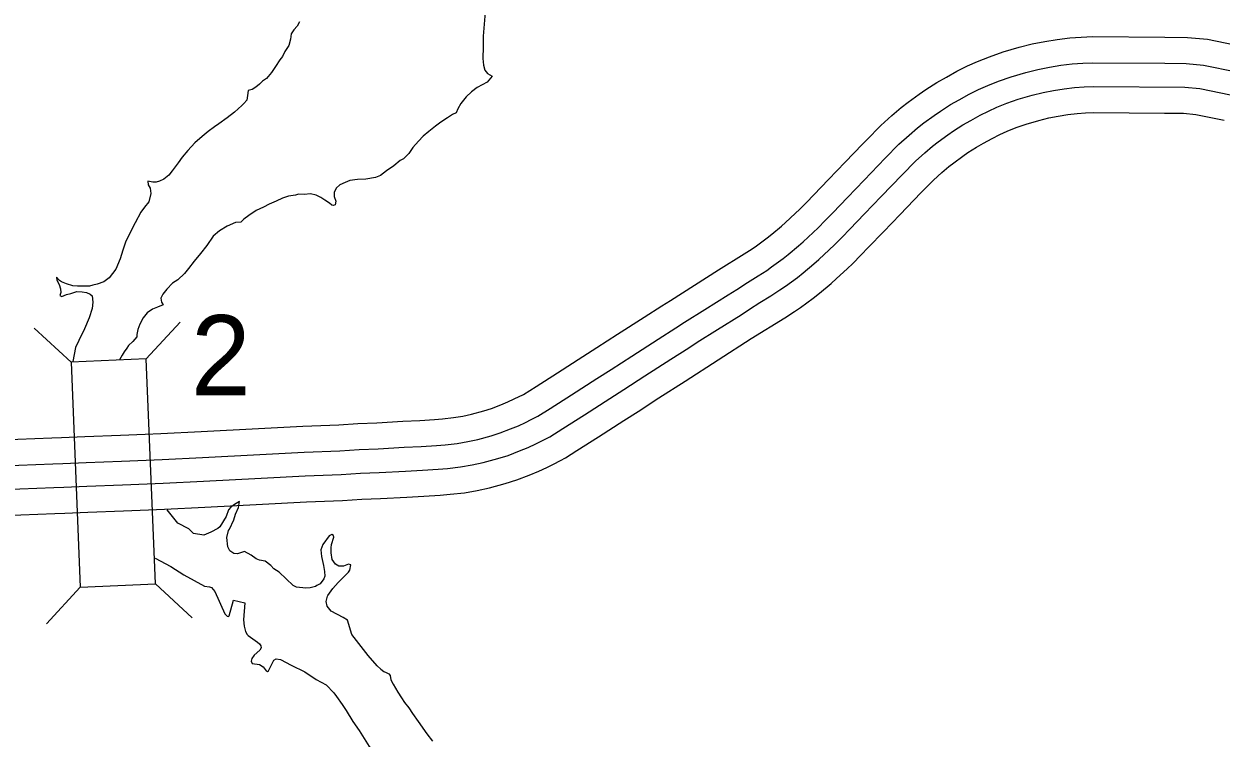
# Model space of a CAD drawing. Extents: x -939622 to -934245, y 1383184 to 1385301.
# Drawn here: x -936268 to -936249.07, y 1385010.68 to 1385021.99 of the extents above; entities that cross this region are included whole.
import ezdxf

# ---------------------------------------------------------------- set-up
doc = ezdxf.new("R2010")
doc.units = 0
for name, color, linetype in [('15', 7, 'Continuous'), ('20', 7, 'Continuous'), ('9', 7, 'Continuous')]:
    doc.layers.add(name, color=color, linetype=linetype)

msp = doc.modelspace()

# ---------------------------------------------------------------- linework, layer by layer
at = {"layer": '15'}
for points in [[(-936254.68, 1385020.15), (-936254.452, 1385020.381), (-936254.278, 1385020.54), (-936254.13, 1385020.665), (-936254.019, 1385020.751), (-936253.849, 1385020.875), (-936253.739, 1385020.951), (-936253.565, 1385021.063), (-936253.417, 1385021.148), (-936253.249, 1385021.241), (-936253.083, 1385021.323), (-936252.924, 1385021.394), (-936252.736, 1385021.47), (-936252.52, 1385021.546), (-936252.267, 1385021.619), (-936252.06, 1385021.671), (-936251.858, 1385021.711), (-936251.664, 1385021.742), (-936251.466, 1385021.767), (-936251.284, 1385021.78), (-936251.107, 1385021.788)], [(-936251.107, 1385021.788), (-936249.96, 1385021.778), (-936249.605, 1385021.776), (-936249.288, 1385021.745), (-936248.727, 1385021.629)], [(-936254.385, 1385019.862), (-936254.166, 1385020.084), (-936254.006, 1385020.23), (-936253.871, 1385020.344), (-936253.771, 1385020.421), (-936253.611, 1385020.539), (-936253.511, 1385020.607), (-936253.35, 1385020.711), (-936253.214, 1385020.789), (-936253.058, 1385020.875), (-936252.908, 1385020.95), (-936252.763, 1385021.015), (-936252.59, 1385021.084), (-936252.394, 1385021.153), (-936252.16, 1385021.221), (-936251.969, 1385021.269), (-936251.786, 1385021.305), (-936251.606, 1385021.333), (-936251.426, 1385021.356), (-936251.26, 1385021.368), (-936251.103, 1385021.375)], [(-936251.103, 1385021.375), (-936249.963, 1385021.366), (-936249.626, 1385021.364), (-936249.35, 1385021.337), (-936248.829, 1385021.229)], [(-936254.116, 1385019.601), (-936253.906, 1385019.814), (-936253.759, 1385019.948), (-936253.636, 1385020.052), (-936253.546, 1385020.121), (-936253.394, 1385020.233), (-936253.303, 1385020.295), (-936253.155, 1385020.391), (-936253.03, 1385020.462), (-936252.884, 1385020.543), (-936252.748, 1385020.61), (-936252.616, 1385020.669), (-936252.458, 1385020.733), (-936252.28, 1385020.796), (-936252.062, 1385020.859), (-936251.887, 1385020.903), (-936251.72, 1385020.936), (-936251.554, 1385020.962), (-936251.389, 1385020.983), (-936251.239, 1385020.994), (-936251.087, 1385021)], [(-936251.087, 1385021), (-936249.646, 1385020.989), (-936249.407, 1385020.966), (-936248.923, 1385020.865)], [(-936253.82, 1385019.313), (-936253.62, 1385019.516), (-936253.487, 1385019.638), (-936253.377, 1385019.731), (-936253.298, 1385019.792), (-936253.155, 1385019.896), (-936253.075, 1385019.951), (-936252.94, 1385020.038), (-936252.828, 1385020.103), (-936252.693, 1385020.177), (-936252.572, 1385020.237), (-936252.455, 1385020.29), (-936252.313, 1385020.347), (-936252.154, 1385020.403), (-936251.954, 1385020.461), (-936251.796, 1385020.5), (-936251.648, 1385020.53), (-936251.496, 1385020.554), (-936251.349, 1385020.572), (-936251.215, 1385020.582), (-936251.083, 1385020.587)], [(-936251.083, 1385020.587), (-936249.969, 1385020.578), (-936249.667, 1385020.577), (-936249.469, 1385020.557), (-936249.025, 1385020.465)], [(-936257.021, 1385018.098), (-936256.613, 1385018.349), (-936256.489, 1385018.43), (-936256.421, 1385018.477), (-936256.251, 1385018.602), (-936256.179, 1385018.66), (-936256.025, 1385018.788), (-936255.961, 1385018.845), (-936255.806, 1385018.987), (-936255.735, 1385019.055), (-936255.626, 1385019.164), (-936255.512, 1385019.284), (-936255.279, 1385019.526), (-936255.015, 1385019.801), (-936254.742, 1385020.086), (-936254.68, 1385020.15)], [(-936256.865, 1385017.702), (-936256.732, 1385017.786), (-936256.564, 1385017.895), (-936256.392, 1385018.001), (-936256.258, 1385018.088), (-936256.181, 1385018.142), (-936256, 1385018.275), (-936255.918, 1385018.34), (-936255.755, 1385018.475), (-936255.683, 1385018.54), (-936255.525, 1385018.686), (-936255.446, 1385018.76), (-936255.331, 1385018.876), (-936255.214, 1385018.998), (-936254.981, 1385019.241), (-936254.718, 1385019.516), (-936254.385, 1385019.862)], [(-936256.664, 1385017.385), (-936256.529, 1385017.471), (-936256.364, 1385017.577), (-936256.192, 1385017.684), (-936256.048, 1385017.777), (-936255.962, 1385017.837), (-936255.772, 1385017.977), (-936255.681, 1385018.049), (-936255.51, 1385018.191), (-936255.431, 1385018.262), (-936255.269, 1385018.412), (-936255.184, 1385018.492), (-936255.063, 1385018.614), (-936254.944, 1385018.738), (-936254.71, 1385018.981), (-936254.447, 1385019.256), (-936254.116, 1385019.601)], [(-936256.505, 1385017.007), (-936255.971, 1385017.335), (-936255.817, 1385017.435), (-936255.722, 1385017.502), (-936255.521, 1385017.649), (-936255.421, 1385017.729), (-936255.241, 1385017.879), (-936255.154, 1385017.957), (-936254.987, 1385018.11), (-936254.896, 1385018.197), (-936254.767, 1385018.326), (-936254.646, 1385018.453), (-936254.413, 1385018.696), (-936254.149, 1385018.971), (-936253.82, 1385019.313)], [(-936260.104, 1385016.124), (-936259.902, 1385016.252), (-936259.566, 1385016.466), (-936259.166, 1385016.722), (-936258.943, 1385016.865), (-936258.615, 1385017.078), (-936258.197, 1385017.346), (-936257.915, 1385017.527), (-936257.78, 1385017.613), (-936257.021, 1385018.098)], [(-936259.877, 1385015.779), (-936259.681, 1385015.903), (-936259.344, 1385016.118), (-936258.943, 1385016.374), (-936258.72, 1385016.518), (-936258.391, 1385016.732), (-936257.974, 1385016.999), (-936257.693, 1385017.18), (-936257.558, 1385017.266), (-936257.237, 1385017.47), (-936256.865, 1385017.702)], [(-936259.69, 1385015.454), (-936259.48, 1385015.587), (-936259.142, 1385015.802), (-936258.741, 1385016.059), (-936258.516, 1385016.203), (-936258.187, 1385016.416), (-936257.772, 1385016.683), (-936257.491, 1385016.864), (-936257.356, 1385016.95), (-936257.035, 1385017.154), (-936256.664, 1385017.385)], [(-936259.441, 1385015.123), (-936259.259, 1385015.238), (-936258.92, 1385015.455), (-936258.519, 1385015.711), (-936258.293, 1385015.856), (-936257.964, 1385016.07), (-936257.549, 1385016.336), (-936256.505, 1385017.007)], [(-936263.027, 1385015.645), (-936262.724, 1385015.662), (-936262.425, 1385015.677), (-936262.014, 1385015.699), (-936261.743, 1385015.713), (-936261.511, 1385015.725), (-936261.387, 1385015.737), (-936261.21, 1385015.757), (-936261.065, 1385015.782), (-936260.924, 1385015.812), (-936260.734, 1385015.863), (-936260.609, 1385015.903), (-936260.462, 1385015.96), (-936260.351, 1385016.006), (-936260.25, 1385016.054), (-936260.104, 1385016.124)], [(-936263.007, 1385015.233), (-936262.703, 1385015.25), (-936262.404, 1385015.265), (-936261.992, 1385015.287), (-936261.722, 1385015.301), (-936261.481, 1385015.314), (-936261.344, 1385015.326), (-936261.151, 1385015.349), (-936260.987, 1385015.377), (-936260.827, 1385015.411), (-936260.617, 1385015.467), (-936260.472, 1385015.514), (-936260.309, 1385015.577), (-936260.184, 1385015.629), (-936260.072, 1385015.681), (-936259.982, 1385015.725), (-936259.877, 1385015.779)], [(-936266.087, 1385015.497), (-936265.837, 1385015.508), (-936265.203, 1385015.538), (-936264.297, 1385015.584), (-936263.593, 1385015.622), (-936263.027, 1385015.645)], [(-936270.272, 1385014.936), (-936270.122, 1385015.014), (-936270.01, 1385015.069), (-936269.874, 1385015.127), (-936269.72, 1385015.185), (-936269.547, 1385015.243), (-936269.398, 1385015.285), (-936269.198, 1385015.328), (-936268.971, 1385015.363), (-936268.803, 1385015.383), (-936268.562, 1385015.397), (-936268.102, 1385015.417), (-936267.566, 1385015.437), (-936267.409, 1385015.444)], [(-936267.409, 1385015.444), (-936267.04, 1385015.459), (-936266.476, 1385015.481)], [(-936266.478, 1385015.481), (-936266.087, 1385015.497)], [(-936262.989, 1385014.859), (-936262.683, 1385014.876), (-936262.385, 1385014.89), (-936261.972, 1385014.912), (-936261.702, 1385014.927), (-936261.454, 1385014.94), (-936261.305, 1385014.953), (-936261.098, 1385014.978), (-936260.917, 1385015.008), (-936260.74, 1385015.046), (-936260.511, 1385015.108), (-936260.347, 1385015.16), (-936260.169, 1385015.229), (-936260.031, 1385015.286), (-936259.911, 1385015.343), (-936259.814, 1385015.389), (-936259.69, 1385015.454)], [(-936266.069, 1385015.085), (-936265.818, 1385015.095), (-936265.183, 1385015.126), (-936264.275, 1385015.172), (-936263.573, 1385015.21), (-936263.007, 1385015.233)], [(-936270.08, 1385014.57), (-936269.936, 1385014.646), (-936269.839, 1385014.693), (-936269.719, 1385014.744), (-936269.581, 1385014.797), (-936269.426, 1385014.849), (-936269.299, 1385014.884), (-936269.123, 1385014.923), (-936268.916, 1385014.954), (-936268.767, 1385014.972), (-936268.541, 1385014.985), (-936268.085, 1385015.005), (-936267.549, 1385015.025), (-936267.391, 1385015.031)], [(-936267.391, 1385015.031), (-936267.023, 1385015.047), (-936266.46, 1385015.068)], [(-936266.461, 1385015.068), (-936266.069, 1385015.085)], [(-936262.969, 1385014.447), (-936262.662, 1385014.464), (-936262.364, 1385014.478), (-936261.95, 1385014.5), (-936261.68, 1385014.515), (-936261.424, 1385014.528), (-936261.262, 1385014.543), (-936261.039, 1385014.569), (-936260.839, 1385014.603), (-936260.643, 1385014.645), (-936260.394, 1385014.712), (-936260.21, 1385014.771), (-936260.016, 1385014.846), (-936259.864, 1385014.909), (-936259.734, 1385014.97), (-936259.63, 1385015.02), (-936259.517, 1385015.079), (-936259.441, 1385015.123)], [(-936266.054, 1385014.71), (-936265.802, 1385014.721), (-936265.164, 1385014.751), (-936264.255, 1385014.797), (-936263.555, 1385014.836), (-936262.989, 1385014.859)], [(-936269.905, 1385014.239), (-936269.768, 1385014.311), (-936269.684, 1385014.351), (-936269.578, 1385014.396), (-936269.454, 1385014.444), (-936269.316, 1385014.49), (-936269.208, 1385014.52), (-936269.055, 1385014.554), (-936268.866, 1385014.582), (-936268.733, 1385014.598), (-936268.521, 1385014.611), (-936268.071, 1385014.63), (-936267.534, 1385014.65), (-936267.375, 1385014.657)], [(-936267.375, 1385014.657), (-936267.008, 1385014.672), (-936266.446, 1385014.694)], [(-936266.445, 1385014.694), (-936266.054, 1385014.71)], [(-936266.036, 1385014.298), (-936265.783, 1385014.309), (-936265.144, 1385014.339), (-936264.233, 1385014.385), (-936263.536, 1385014.424), (-936262.969, 1385014.447)], [(-936269.713, 1385013.873), (-936269.582, 1385013.943), (-936269.513, 1385013.976), (-936269.424, 1385014.014), (-936269.316, 1385014.055), (-936269.195, 1385014.095), (-936269.108, 1385014.12), (-936268.98, 1385014.148), (-936268.811, 1385014.173), (-936268.697, 1385014.187), (-936268.5, 1385014.199), (-936268.054, 1385014.218), (-936267.518, 1385014.238), (-936267.358, 1385014.245)], [(-936267.358, 1385014.245), (-936266.992, 1385014.26), (-936266.43, 1385014.282)], [(-936266.428, 1385014.282), (-936266.036, 1385014.298)]]:
    msp.add_lwpolyline(points, dxfattribs=at)
at = {"layer": '20'}
for p, q in [((-936266.071, 1385016.686), (-936265.535, 1385017.268)), ((-936267.258, 1385016.637), (-936267.841, 1385017.174)), ((-936265.926, 1385013.125), (-936265.344, 1385012.588)), ((-936267.113, 1385013.076), (-936267.65, 1385012.494))]:
    msp.add_line(p, q, dxfattribs=at)
msp.add_lwpolyline([(-936267.258, 1385016.637), (-936267.113, 1385013.076), (-936265.926, 1385013.125), (-936266.071, 1385016.686)], close=True, dxfattribs=at)
at = {"layer": '9'}
for points in [[(-936263.648, 1385022.023), (-936263.684, 1385021.954), (-936263.734, 1385021.893), (-936263.776, 1385021.833), (-936263.787, 1385021.749), (-936263.816, 1385021.647), (-936263.876, 1385021.55), (-936263.917, 1385021.475), (-936263.956, 1385021.42), (-936264.024, 1385021.315), (-936264.089, 1385021.221), (-936264.166, 1385021.127), (-936264.232, 1385021.082), (-936264.28, 1385021.036), (-936264.336, 1385020.985), (-936264.396, 1385020.948), (-936264.456, 1385020.933), (-936264.467, 1385020.858), (-936264.482, 1385020.78), (-936264.529, 1385020.731), (-936264.559, 1385020.698), (-936264.675, 1385020.589), (-936264.791, 1385020.501), (-936264.92, 1385020.407), (-936264.991, 1385020.361), (-936265.093, 1385020.285), (-936265.188, 1385020.207), (-936265.304, 1385020.104), (-936265.414, 1385019.983), (-936265.503, 1385019.877), (-936265.563, 1385019.789), (-936265.661, 1385019.665), (-936265.714, 1385019.596), (-936265.792, 1385019.529), (-936265.863, 1385019.502), (-936265.914, 1385019.483), (-936265.965, 1385019.486), (-936266.046, 1385019.5), (-936266.04, 1385019.443), (-936266.006, 1385019.387), (-936265.997, 1385019.303), (-936266.032, 1385019.17), (-936266.1, 1385019.089), (-936266.157, 1385019.01), (-936266.245, 1385018.841), (-936266.325, 1385018.687), (-936266.399, 1385018.534), (-936266.443, 1385018.407), (-936266.481, 1385018.272), (-936266.552, 1385018.106), (-936266.656, 1385017.97), (-936266.742, 1385017.906), (-936266.844, 1385017.87), (-936266.916, 1385017.851), (-936266.969, 1385017.836), (-936267.158, 1385017.84), (-936267.233, 1385017.843), (-936267.333, 1385017.872), (-936267.357, 1385017.884), (-936267.411, 1385017.907), (-936267.444, 1385017.928), (-936267.489, 1385017.982), (-936267.486, 1385017.931), (-936267.449, 1385017.862), (-936267.425, 1385017.796), (-936267.421, 1385017.739), (-936267.439, 1385017.691), (-936267.406, 1385017.676), (-936267.334, 1385017.707), (-936267.265, 1385017.722), (-936267.17, 1385017.753), (-936267.083, 1385017.748), (-936267.017, 1385017.736), (-936266.957, 1385017.713), (-936266.923, 1385017.683), (-936266.914, 1385017.584), (-936266.928, 1385017.484), (-936266.972, 1385017.334), (-936267.048, 1385017.162), (-936267.137, 1385016.975), (-936267.188, 1385016.868), (-936267.233, 1385016.643)], [(-936260.711, 1385022.177), (-936260.741, 1385021.792), (-936260.74, 1385021.627), (-936260.748, 1385021.441), (-936260.735, 1385021.333), (-936260.713, 1385021.258), (-936260.671, 1385021.204), (-936260.602, 1385021.163), (-936260.679, 1385021.066), (-936260.837, 1385020.981), (-936260.924, 1385020.914), (-936261.01, 1385020.835), (-936261.096, 1385020.727), (-936261.143, 1385020.645), (-936261.17, 1385020.579), (-936261.227, 1385020.554), (-936261.304, 1385020.5), (-936261.409, 1385020.433), (-936261.498, 1385020.372), (-936261.6, 1385020.284), (-936261.692, 1385020.212), (-936261.766, 1385020.133)], [(-936261.766, 1385020.133), (-936261.853, 1385020.03), (-936261.915, 1385019.94), (-936262.001, 1385019.855), (-936262.055, 1385019.827), (-936262.153, 1385019.74), (-936262.27, 1385019.661), (-936262.368, 1385019.588), (-936262.443, 1385019.56), (-936262.595, 1385019.532), (-936262.727, 1385019.525), (-936262.85, 1385019.509), (-936262.922, 1385019.476), (-936263.009, 1385019.442), (-936263.068, 1385019.39), (-936263.098, 1385019.321), (-936263.1, 1385019.258), (-936263.07, 1385019.183), (-936263.084, 1385019.126), (-936263.111, 1385019.114), (-936263.135, 1385019.12), (-936263.174, 1385019.149), (-936263.244, 1385019.197), (-936263.307, 1385019.241), (-936263.382, 1385019.277), (-936263.475, 1385019.297), (-936263.571, 1385019.287), (-936263.664, 1385019.293), (-936263.712, 1385019.28), (-936263.82, 1385019.262), (-936263.915, 1385019.228), (-936264.017, 1385019.182), (-936264.128, 1385019.136), (-936264.214, 1385019.09), (-936264.331, 1385019.036), (-936264.45, 1385018.954), (-936264.525, 1385018.896), (-936264.572, 1385018.848), (-936264.659, 1385018.847), (-936264.788, 1385018.789), (-936264.91, 1385018.713), (-936265.014, 1385018.628), (-936265.112, 1385018.48), (-936265.21, 1385018.353), (-936265.314, 1385018.235), (-936265.403, 1385018.118), (-936265.463, 1385018.039), (-936265.57, 1385017.939), (-936265.654, 1385017.884), (-936265.746, 1385017.791), (-936265.808, 1385017.712), (-936265.841, 1385017.649), (-936265.831, 1385017.583), (-936265.801, 1385017.541), (-936265.894, 1385017.504), (-936265.971, 1385017.474), (-936266.055, 1385017.416), (-936266.12, 1385017.334), (-936266.173, 1385017.238), (-936266.206, 1385017.153), (-936266.217, 1385017.072), (-936266.22, 1385017.036), (-936266.282, 1385016.964), (-936266.351, 1385016.897), (-936266.378, 1385016.858), (-936266.419, 1385016.797), (-936266.452, 1385016.746), (-936266.493, 1385016.669)], [(-936264.754, 1385013.99), (-936264.683, 1385014.138), (-936264.658, 1385014.231), (-936264.609, 1385014.335), (-936264.596, 1385014.428), (-936264.675, 1385014.383), (-936264.733, 1385014.339), (-936264.771, 1385014.3), (-936264.809, 1385014.194), (-936264.907, 1385014.031)], [(-936264.907, 1385014.031), (-936264.938, 1385014.003), (-936265.049, 1385013.943), (-936265.16, 1385013.898), (-936265.321, 1385013.921), (-936265.398, 1385013.997), (-936265.57, 1385014.086), (-936265.742, 1385014.297)], [(-936263.371, 1385013.098), (-936263.392, 1385013.086), (-936263.477, 1385013.062), (-936263.547, 1385013.055), (-936263.693, 1385013.075), (-936263.746, 1385013.101), (-936263.969, 1385013.31), (-936264.05, 1385013.362), (-936264.1, 1385013.414), (-936264.189, 1385013.483), (-936264.279, 1385013.499), (-936264.333, 1385013.522), (-936264.41, 1385013.582), (-936264.519, 1385013.636), (-936264.629, 1385013.6), (-936264.687, 1385013.605), (-936264.747, 1385013.649), (-936264.778, 1385013.711), (-936264.798, 1385013.859), (-936264.767, 1385013.968), (-936264.754, 1385013.99)], [(-936263.196, 1385012.941), (-936263.122, 1385013.05), (-936263.035, 1385013.147), (-936262.87, 1385013.31), (-936262.852, 1385013.342), (-936262.833, 1385013.429), (-936262.87, 1385013.438), (-936262.951, 1385013.406), (-936263.022, 1385013.407), (-936263.079, 1385013.438), (-936263.132, 1385013.51), (-936263.147, 1385013.616), (-936263.146, 1385013.694), (-936263.141, 1385013.749), (-936263.102, 1385013.867), (-936263.107, 1385013.891), (-936263.137, 1385013.906), (-936263.176, 1385013.885), (-936263.278, 1385013.751), (-936263.308, 1385013.665)], [(-936263.308, 1385013.665), (-936263.3, 1385013.557), (-936263.265, 1385013.417), (-936263.249, 1385013.321), (-936263.247, 1385013.246), (-936263.26, 1385013.207), (-936263.321, 1385013.126), (-936263.371, 1385013.098)], [(-936265.93, 1385013.533), (-936265.679, 1385013.399), (-936265.476, 1385013.267), (-936265.148, 1385013.087), (-936265.07, 1385013.078), (-936265.037, 1385013.068), (-936264.988, 1385013.005), (-936264.826, 1385012.65), (-936264.793, 1385012.616), (-936264.77, 1385012.611), (-936264.757, 1385012.62), (-936264.691, 1385012.867), (-936264.513, 1385012.827), (-936264.534, 1385012.554), (-936264.523, 1385012.456), (-936264.503, 1385012.374), (-936264.475, 1385012.324), (-936264.459, 1385012.311)], [(-936262.416, 1385011.83), (-936262.563, 1385011.991), (-936262.818, 1385012.326), (-936262.889, 1385012.553), (-936262.954, 1385012.594), (-936263.144, 1385012.694), (-936263.207, 1385012.775), (-936263.224, 1385012.845), (-936263.203, 1385012.93), (-936263.196, 1385012.941)], [(-936264.459, 1385012.311), (-936264.309, 1385012.205), (-936264.277, 1385012.177), (-936264.258, 1385012.147), (-936264.254, 1385012.114), (-936264.275, 1385012.075), (-936264.365, 1385011.999), (-936264.402, 1385011.943), (-936264.409, 1385011.903), (-936264.395, 1385011.867), (-936264.277, 1385011.849), (-936264.223, 1385011.814), (-936264.176, 1385011.751), (-936264.152, 1385011.739), (-936264.135, 1385011.748), (-936264.051, 1385011.92), (-936264.018, 1385011.938), (-936263.947, 1385011.926), (-936263.777, 1385011.839), (-936263.562, 1385011.732), (-936263.385, 1385011.612), (-936263.225, 1385011.53), (-936263.106, 1385011.403)], [(-936262.416, 1385011.83), (-936262.358, 1385011.775), (-936262.313, 1385011.74), (-936262.274, 1385011.722), (-936262.235, 1385011.704), (-936262.213, 1385011.674), (-936262.204, 1385011.608), (-936262.165, 1385011.54), (-936262.089, 1385011.414), (-936262.031, 1385011.324), (-936261.988, 1385011.249), (-936261.919, 1385011.166), (-936261.858, 1385011.073), (-936261.77, 1385010.948), (-936261.631, 1385010.754), (-936261.543, 1385010.637)], [(-936263.106, 1385011.403), (-936263.063, 1385011.341), (-936262.972, 1385011.218), (-936262.908, 1385011.12), (-936262.802, 1385010.946), (-936262.705, 1385010.806), (-936262.599, 1385010.638), (-936262.547, 1385010.551), (-936262.468, 1385010.456), (-936262.384, 1385010.372), (-936262.329, 1385010.313), (-936262.287, 1385010.244), (-936262.241, 1385010.166), (-936262.196, 1385010.119), (-936262.163, 1385010.089), (-936262.108, 1385010.035)]]:
    msp.add_lwpolyline(points, dxfattribs=at)

# ---------------------------------------------------------------- texts
at = {"layer": '20'}
msp.add_text('2', height=1.267, dxfattribs=at).set_placement((-936265.361, 1385016.112))

doc.saveas('drawing.dxf')
